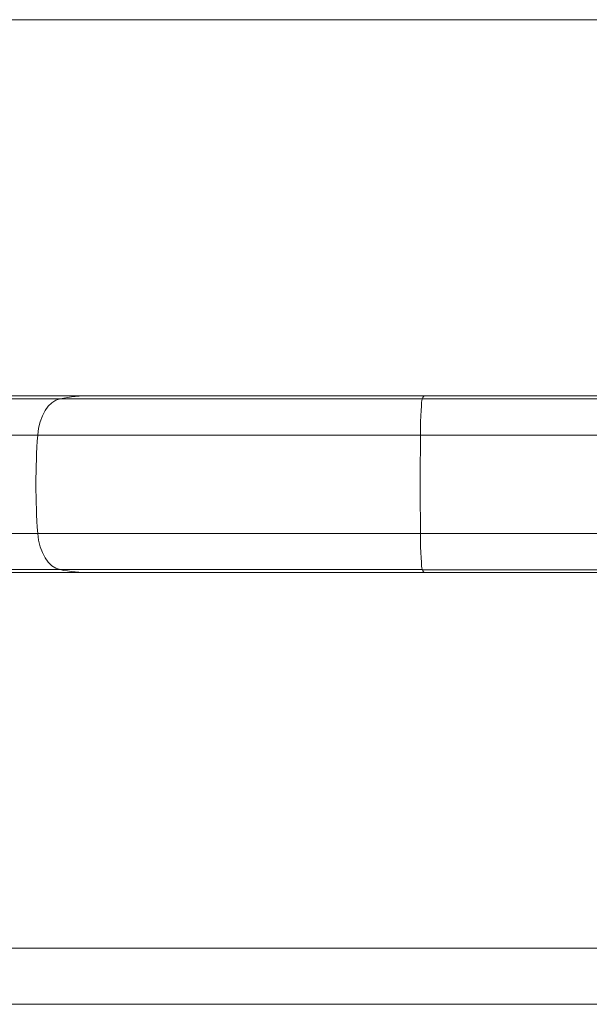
# Model space of a CAD drawing. Header units: millimetres. Extents: x 0 to 594, y 0 to 420.
# Tile 307 of 656: x 250.65 to 256.12, y 268.23 to 277.69. Entities that reach past the tile are written whole.
import ezdxf

# ---------------------------------------------------------------- set-up
doc = ezdxf.new("R2010")
doc.units = ezdxf.units.MM
doc.layers.add('1', color=7, linetype='Continuous', true_color=0xffffff)

msp = doc.modelspace()

# ---------------------------------------------------------------- linework, layer by layer
at = {"layer": '1', "color": 155, "linetype": 'Continuous', "lineweight": 13}
for centre, major_axis, start_param, end_param in [((559.8186, 274.106), (501.2727, 0.002), 4.043612, 4.048741), ((255.0956, 274.0511), (6.2776, 0), 4.009405, 4.62027), ((280.9646, 274.1192), (-501.2727, -0.002), 1.518013, 1.624092), ((559.8186, 273.7573), (501.6214, 0.002), 4.043065, 4.048741), ((255.0956, 273.7024), (6.626, 0), 4.0115, 4.622366), ((280.9646, 273.7705), (-501.6214, -0.002), 1.518014, 1.624093), ((559.8186, 272.812), (501.6214, 0.002), 4.043065, 4.048741), ((255.0956, 272.7572), (6.626, 0), 4.0115, 4.622366), ((280.9646, 272.8253), (-501.6214, -0.002), 1.518014, 1.624093), ((559.8186, 272.4633), (501.2727, 0.002), 4.043612, 4.048741), ((255.0956, 272.4085), (6.2776, 0), 4.009405, 4.62027), ((280.9646, 272.4766), (-501.2727, -0.002), 1.518013, 1.624092)]:
    msp.add_ellipse(centre, major_axis=major_axis, ratio=0.000138, start_param=start_param, end_param=end_param, dxfattribs=at)
at = {"layer": '1', "color": 155, "linetype": 'Continuous', "lineweight": 18}
for centre, major_axis, ratio, start_param, end_param in [((251.0669, 273.6534), (0, 0.4), 0.615602, 0.121344, 1.449802), ((251.3281, 270.1692), (0.0004, 3.91), 0.615602, 0.000042, 0.121344), ((254.5207, 273.6532), (0, 0.4), 0.052261, 0.121307, 1.449765), ((254.5429, 270.169), (0, 3.91), 0.052261, 0.000036, 0.121307), ((253.2119, 273.2295), (0.0004, 3.91), 0.615602, 1.449802, 1.69214), ((254.7028, 273.2294), (0, 3.91), 0.052261, 1.449765, 1.692103), ((251.0669, 272.8049), (0, 0.4), 0.615602, 1.69214, 3.020598), ((254.5207, 272.8047), (0, 0.4), 0.052261, 1.692103, 3.020561), ((251.3281, 276.2892), (0.0004, 3.91), 0.615602, 3.020598, 3.141635), ((254.5428, 276.289), (0, 3.91), 0.052261, 3.020561, 3.141628)]:
    msp.add_ellipse(centre, major_axis=major_axis, ratio=ratio, start_param=start_param, end_param=end_param, dxfattribs=at)
for points, knots in [([(298.5121, 277.6935), (295.2513, 277.6935), (291.9905, 277.6936), (285.469, 277.6936), (282.2083, 277.6937), (275.6868, 277.6937), (272.426, 277.6937), (265.9045, 277.6938), (262.6437, 277.6938), (257.7526, 277.6938), (256.1222, 277.6938), (252.8615, 277.6938), (251.2311, 277.6938), (249.1931, 277.6939), (248.7855, 277.6939), (247.9703, 277.694), (247.5627, 277.694), (246.34, 277.694), (245.5248, 277.694), (243.0792, 277.6939), (241.4488, 277.6938), (239.0033, 277.6937), (238.1881, 277.6937), (236.5577, 277.6937), (234.9273, 277.6937), (232.8894, 277.6938), (231.6666, 277.6939), (230.8514, 277.6939), (230.0362, 277.6939), (229.2211, 277.6939), (228.4059, 277.6939), (227.9983, 277.6939), (226.7755, 277.6939), (225.9604, 277.6939), (223.5149, 277.6939), (221.8846, 277.6939), (220.2543, 277.6939)], [0, 0, 0, 0, 0.125, 0.125, 0.25, 0.25, 0.375, 0.375, 0.5, 0.5, 0.5625, 0.5625, 0.625, 0.625, 0.640625, 0.640625, 0.65625, 0.65625, 0.6875, 0.6875, 0.75, 0.75, 0.78125, 0.78125, 0.8125, 0.84375, 0.859375, 0.859375, 0.875, 0.890625, 0.890625, 0.90625, 0.90625, 0.9375, 0.9375, 1, 1, 1, 1]), ([(254.5429, 274.079), (254.2465, 274.079), (253.6657, 274.079), (252.822, 274.0791), (252.0314, 274.0791), (251.5552, 274.0792), (251.3284, 274.0792)], [0, 0, 0, 0, 0.250002, 0.500003, 0.750002, 1, 1, 1, 1]), ([(307.6422, 274.0792), (304.1901, 274.0792), (297.1775, 274.0791), (286.5968, 274.079), (275.9077, 274.079), (265.2204, 274.079), (258.1013, 274.079), (254.5429, 274.079)], [0, 0, 0, 0, 0.195198, 0.396398, 0.597599, 0.798799, 1, 1, 1, 1]), ([(251.3278, 272.3792), (251.5546, 272.3792), (252.0309, 272.3791), (252.8216, 272.3791), (253.6655, 272.379), (254.2464, 272.379), (254.5428, 272.379)], [0, 0, 0, 0, 0.250002, 0.500003, 0.750002, 1, 1, 1, 1]), ([(254.5428, 272.379), (258.1013, 272.379), (265.2204, 272.379), (275.9077, 272.379), (286.5968, 272.379), (297.1776, 272.3791), (304.1901, 272.3792), (307.6422, 272.3792)], [0, 0, 0, 0, 0.201201, 0.402401, 0.603602, 0.804802, 1, 1, 1, 1]), ([(219.4437, 268.7688), (221.0911, 268.7687), (222.7385, 268.7687), (226.0333, 268.7686), (227.6807, 268.7686), (230.1519, 268.7687), (230.9756, 268.7687), (232.623, 268.7687), (234.2705, 268.7687), (235.9179, 268.7687), (237.5654, 268.7687), (238.3891, 268.7687), (240.8603, 268.7687), (242.5077, 268.7687), (244.9789, 268.7687), (245.8026, 268.7687), (247.0382, 268.7687), (247.4501, 268.7687), (248.2738, 268.7687), (248.6857, 268.7687), (249.9213, 268.7687), (250.745, 268.7686), (252.3924, 268.7686), (253.2162, 268.7686), (255.6873, 268.7686), (257.3348, 268.7686), (260.6297, 268.7686), (262.2771, 268.7685), (265.572, 268.7685), (267.2195, 268.7685), (272.1619, 268.7685), (275.4568, 268.7685), (282.0466, 268.7685), (285.3415, 268.7684), (291.9313, 268.7684), (295.2262, 268.7684), (298.5211, 268.7684)], [0, 0, 0, 0, 0.0625, 0.0625, 0.125, 0.125, 0.15625, 0.15625, 0.1875, 0.21875, 0.21875, 0.25, 0.25, 0.3125, 0.3125, 0.34375, 0.34375, 0.359375, 0.359375, 0.375, 0.375, 0.40625, 0.40625, 0.4375, 0.4375, 0.5, 0.5, 0.5625, 0.5625, 0.625, 0.625, 0.75, 0.75, 0.875, 0.875, 1, 1, 1, 1]), ([(325.2569, 268.2297), (320.8102, 268.2297), (316.3634, 268.2297), (307.47, 268.2297), (303.0233, 268.2297), (296.3532, 268.2297), (294.1299, 268.2297), (289.6832, 268.2297), (287.4598, 268.2297), (283.0131, 268.2297), (280.7897, 268.2297), (276.343, 268.2297), (274.1196, 268.2297), (269.6729, 268.2297), (267.4496, 268.2297), (263.0029, 268.2297), (260.7795, 268.2297), (256.3328, 268.2297), (254.1094, 268.2297), (249.6627, 268.2297), (247.4394, 268.2297), (242.9927, 268.2297), (240.7693, 268.2297), (236.3226, 268.2297), (234.0993, 268.2297), (230.7644, 268.2297), (229.6527, 268.2297), (227.4294, 268.2297), (226.3178, 268.2297), (224.6503, 268.2297), (224.0945, 268.2297), (222.9829, 268.2297), (221.3155, 268.2297), (219.648, 268.2297), (217.9806, 268.2297), (217.4248, 268.2297), (216.3154, 268.2297), (215.7619, 268.2297), (215.2083, 268.2297)], [0, 0, 0, 0, 0.121219, 0.121219, 0.242439, 0.242439, 0.303049, 0.303049, 0.363658, 0.363658, 0.424268, 0.424268, 0.484878, 0.484878, 0.545488, 0.545488, 0.606097, 0.606097, 0.666707, 0.666707, 0.727317, 0.727317, 0.787927, 0.787927, 0.848536, 0.848536, 0.878841, 0.878841, 0.909146, 0.909146, 0.924298, 0.924298, 0.939451, 0.969756, 0.969756, 0.984908, 0.984908, 1, 1, 1, 1]), ([(215.2083, 268.2297), (215.7619, 268.2297), (216.3154, 268.2297), (217.4248, 268.2297), (217.9806, 268.2297), (219.648, 268.2297), (221.3155, 268.2297), (222.9829, 268.2297), (224.0945, 268.2297), (224.6503, 268.2297), (226.3178, 268.2297), (227.4294, 268.2297), (229.6527, 268.2297), (230.7644, 268.2297), (234.0993, 268.2297), (236.3226, 268.2297), (240.7693, 268.2297), (242.9927, 268.2297), (247.4394, 268.2297), (249.6627, 268.2297), (254.1094, 268.2297), (256.3328, 268.2297), (260.7795, 268.2297), (263.0029, 268.2297), (267.4496, 268.2297), (269.6729, 268.2297), (274.1196, 268.2297), (276.343, 268.2297), (280.7897, 268.2297), (283.0131, 268.2297), (287.4598, 268.2297), (289.6832, 268.2297), (294.1299, 268.2297), (296.3532, 268.2297), (303.0233, 268.2297), (307.47, 268.2297), (316.3634, 268.2297), (320.8102, 268.2297), (325.2569, 268.2297)], [0, 0, 0, 0, 0.015092, 0.015092, 0.030244, 0.030244, 0.060549, 0.075702, 0.075702, 0.090854, 0.090854, 0.121159, 0.121159, 0.151464, 0.151464, 0.212073, 0.212073, 0.272683, 0.272683, 0.333293, 0.333293, 0.393903, 0.393903, 0.454512, 0.454512, 0.515122, 0.515122, 0.575732, 0.575732, 0.636342, 0.636342, 0.696951, 0.696951, 0.757561, 0.757561, 0.878781, 0.878781, 1, 1, 1, 1])]:
    msp.add_open_spline(points, degree=3, knots=knots, dxfattribs=at)
for points in [[(251.3284, 274.0792), (249.7625, 274.0793)], [(249.76, 272.3793), (251.3278, 272.3792)]]:
    msp.add_open_spline(points, degree=1, dxfattribs=at)

doc.saveas('drawing.dxf')
